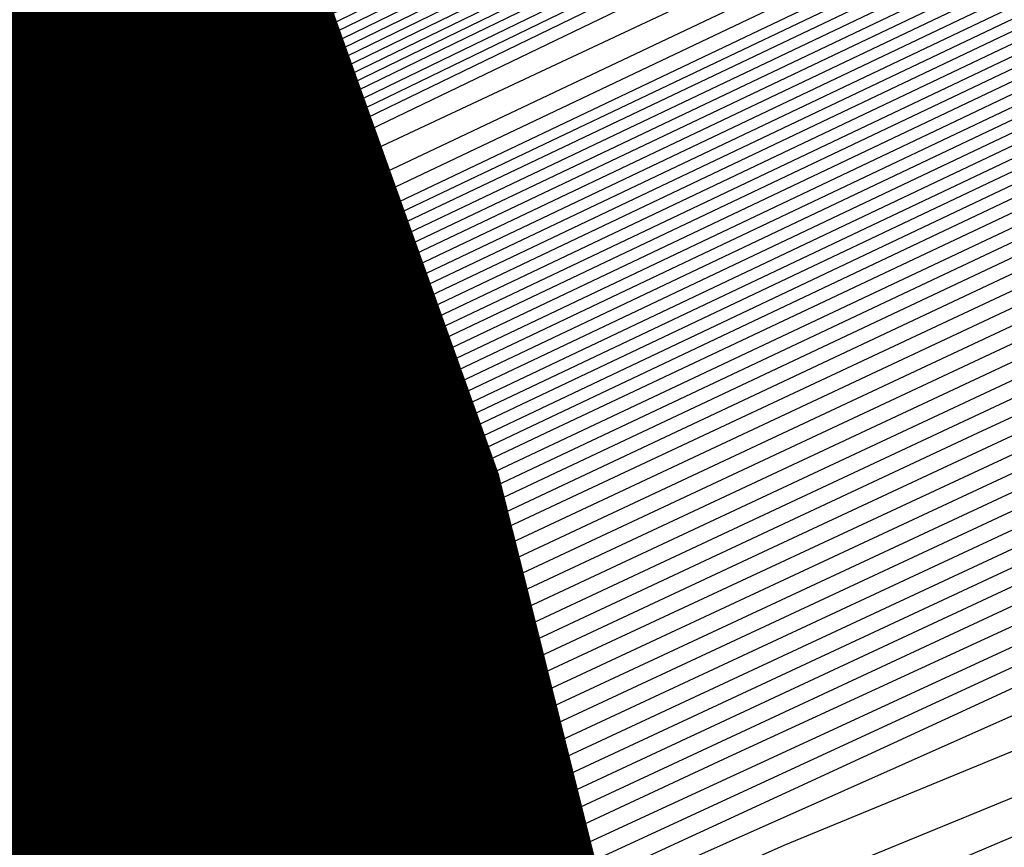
# Model space of a CAD drawing. Extents: x 3249832 to 3255657, y 13789405 to 13793316.
# Tile 422 of 656: x 3254723.71 to 3254725.39, y 13790590.14 to 13790591.56. Entities that reach past the tile are written whole.
import ezdxf

# ---------------------------------------------------------------- set-up
doc = ezdxf.new("R2010")
doc.units = 0
doc.header["$LTSCALE"] = 100
doc.header["$MEASUREMENT"] = 0
for name, color, linetype in [('GRATIO_CON', 10, 'CONTINUOUS'), ('GRATIO_ICON', 7, 'CONTINUOUS'), ('TARGETS_EAST', 7, 'CONTINUOUS')]:
    doc.layers.add(name, color=color, linetype=linetype)

# ---------------------------------------------------------------- blocks, each defined once
blk = doc.blocks.new('Gratio_032316_contours')
at = {"layer": 'GRATIO_CON', "color": 1, "linetype": 'Continuous', "flags": 128}
blk.add_lwpolyline([(3254642.139, 13790551.7053), (3254660.6124, 13790560.6687), (3254682.3072, 13790571.2723), (3254700.7352, 13790580.305), (3254711.0317, 13790585.3564), (3254714.825, 13790587.2199), (3254715.3665, 13790587.4896), (3254715.3659, 13790587.4937), (3254715.3657, 13790587.4969), (3254715.3666, 13790587.4975), (3254715.9081, 13790587.7572), (3254719.6861, 13790589.589), (3254729.9352, 13790594.5687), (3254748.2689, 13790603.4881), (3254769.8147, 13790614.0012), (3254788.079, 13790622.9777)], dxfattribs=at)
at = {"layer": 'GRATIO_CON', "color": 5, "linetype": 'Continuous', "flags": 128}
for points in [[(3254645.4599, 13790553.036), (3254663.069, 13790561.7623), (3254683.7862, 13790571.9554), (3254701.3959, 13790580.5965), (3254711.2365, 13790585.4241), (3254714.8618, 13790587.205), (3254715.3792, 13790587.4629), (3254715.3785, 13790587.4674), (3254715.3782, 13790587.4709), (3254715.379, 13790587.4719), (3254715.9133, 13790587.7279), (3254719.64, 13790589.5343), (3254729.7495, 13790594.4457), (3254747.8375, 13790603.2357), (3254769.1201, 13790613.5531), (3254787.2186, 13790622.2657)], [(3254649.9599, 13790555.2348), (3254666.4373, 13790563.4004), (3254685.823, 13790572.9383), (3254702.301, 13790581.0241), (3254711.5092, 13790585.5415), (3254714.9015, 13790587.208), (3254715.3856, 13790587.4496), (3254715.3848, 13790587.4542), (3254715.3844, 13790587.458), (3254715.3852, 13790587.4591), (3254715.9013, 13790587.7061), (3254719.4996, 13790589.4499), (3254729.2606, 13790594.1916), (3254746.7248, 13790602.6782), (3254767.2733, 13790612.6396), (3254784.7474, 13790621.0516)], [(3254645.8078, 13790553.0477), (3254654.4599, 13790557.4337), (3254669.8056, 13790565.0385), (3254687.8597, 13790573.9222), (3254703.2055, 13790581.4548), (3254711.7805, 13790585.6657), (3254714.9395, 13790587.2206), (3254715.3915, 13790587.4448), (3254715.8892, 13790587.6839), (3254719.3592, 13790589.3654), (3254728.7717, 13790593.9374), (3254745.612, 13790602.1206), (3254765.4264, 13790611.7261), (3254782.2763, 13790619.8376)], [(3254650.9146, 13790555.5543), (3254658.9599, 13790559.6325), (3254673.1739, 13790566.6765), (3254689.8966, 13790574.9051), (3254704.1107, 13790581.8824), (3254712.0533, 13790585.783), (3254714.9794, 13790587.2235), (3254715.3982, 13790587.4313), (3254715.8776, 13790587.6614), (3254719.2191, 13790589.2805), (3254728.2829, 13790593.683), (3254744.4993, 13790601.563), (3254763.5796, 13790610.8126), (3254779.8051, 13790618.6235)], [(3254649.0895, 13790554.2614), (3254654.3182, 13790556.9458), (3254657.5919, 13790558.6919), (3254661.1283, 13790560.5677), (3254667.9599, 13790564.0302), (3254679.9106, 13790569.9526), (3254693.9704, 13790576.8709), (3254705.921, 13790582.737), (3254712.5988, 13790586.0165), (3254715.0585, 13790587.2285), (3254715.4093, 13790587.4057), (3254715.4091, 13790587.4086), (3254715.4097, 13790587.4091), (3254715.4114, 13790587.4072), (3254715.8544, 13790587.617), (3254718.939, 13790589.1106), (3254727.3053, 13790593.1741), (3254742.2739, 13790600.4477), (3254759.8859, 13790608.9855), (3254774.8628, 13790616.1954)], [(3254652.9316, 13790556.1611), (3254659.0279, 13790559.2737), (3254662.7531, 13790561.2358), (3254666.2352, 13790563.0744), (3254672.4599, 13790566.2291), (3254683.2789, 13790571.5906), (3254696.0073, 13790577.8537), (3254706.8262, 13790583.1644), (3254712.8717, 13790586.1333), (3254715.0984, 13790587.2306), (3254715.416, 13790587.3911), (3254715.416, 13790587.3939), (3254715.4167, 13790587.3946), (3254715.4184, 13790587.393), (3254715.843, 13790587.5942), (3254718.799, 13790589.0255), (3254726.8166, 13790592.9197), (3254741.1612, 13790599.8901), (3254758.039, 13790608.072), (3254772.3917, 13790614.9813)], [(3254648.5889, 13790553.912), (3254656.7738, 13790558.0608), (3254663.7375, 13790561.6017), (3254667.9142, 13790563.7796), (3254671.342, 13790565.581), (3254676.9599, 13790568.4279), (3254686.6472, 13790573.2286), (3254698.0442, 13790578.8366), (3254707.7315, 13790583.5918), (3254713.1445, 13790586.2502), (3254715.1383, 13790587.2327), (3254715.4228, 13790587.3765), (3254715.4229, 13790587.3793), (3254715.4236, 13790587.3802), (3254715.4253, 13790587.3788), (3254715.8315, 13790587.5713), (3254718.659, 13790588.9404), (3254726.3278, 13790592.6653), (3254740.0485, 13790599.3324), (3254756.1922, 13790607.1585), (3254769.9205, 13790613.7673), (3254777.6832, 13790617.4194)], [(3254651.4104, 13790555.3035), (3254660.616, 13790559.9605), (3254668.4472, 13790563.9297), (3254673.0754, 13790566.3235), (3254676.4489, 13790568.0877), (3254681.4599, 13790570.6267), (3254690.0155, 13790574.8666), (3254700.0811, 13790579.8195), (3254708.6367, 13790584.0191), (3254713.4173, 13790586.367), (3254715.1783, 13790587.2348), (3254715.4296, 13790587.362), (3254715.4297, 13790587.3647), (3254715.4306, 13790587.3657), (3254715.4323, 13790587.3646), (3254715.8201, 13790587.5485), (3254718.5189, 13790588.8554), (3254725.8391, 13790592.4108), (3254738.9357, 13790598.7748), (3254754.3453, 13790606.2449), (3254767.4494, 13790612.5532), (3254774.8722, 13790616.0455)], [(3254647.5106, 13790553.2224), (3254657.0534, 13790558.0863), (3254668.3003, 13790563.7598), (3254677.8665, 13790568.5857), (3254683.3978, 13790571.4112), (3254686.6626, 13790573.101), (3254690.46, 13790575.0244), (3254696.7522, 13790578.1426), (3254704.1549, 13790581.7852), (3254710.4471, 13790584.8739), (3254713.963, 13790586.6006), (3254715.2582, 13790587.2389), (3254715.4431, 13790587.3328), (3254715.4435, 13790587.3354), (3254715.4445, 13790587.3367), (3254715.4462, 13790587.3361), (3254715.7971, 13790587.5028), (3254718.2389, 13790588.6852), (3254724.8615, 13790591.9019), (3254736.7103, 13790597.6595), (3254750.6516, 13790604.4179), (3254762.5071, 13790610.1251), (3254769.2501, 13790613.2977), (3254772.4608, 13790614.7267)], [(3254691.7695, 13790575.6077), (3254694.96, 13790577.2233), (3254700.1205, 13790579.7806), (3254706.1918, 13790582.7681), (3254711.3523, 13790585.3012), (3254714.2359, 13790586.7174), (3254715.2981, 13790587.241), (3254715.4499, 13790587.3183), (3254715.4504, 13790587.3208), (3254715.4515, 13790587.3223), (3254715.4532, 13790587.3219), (3254715.7857, 13790587.4799), (3254718.0989, 13790588.6002), (3254724.3728, 13790591.6475), (3254735.5976, 13790597.1019), (3254748.8048, 13790603.5044), (3254760.036, 13790608.911), (3254766.439, 13790611.9238), (3254769.587, 13790613.3281), (3254772.1591, 13790614.4553)], [(3254687.2858, 13790573.2417), (3254693.7202, 13790576.4989), (3254696.8763, 13790578.1144), (3254699.46, 13790579.4221), (3254703.4888, 13790581.4187), (3254708.2287, 13790583.751), (3254712.2575, 13790585.7286), (3254714.5087, 13790586.8342), (3254715.338, 13790587.2431), (3254715.4567, 13790587.3037), (3254715.4573, 13790587.3062), (3254715.4584, 13790587.3078), (3254715.4602, 13790587.3077), (3254715.7742, 13790587.4571), (3254717.9589, 13790588.5151), (3254723.884, 13790591.393), (3254734.4849, 13790596.5443), (3254746.9579, 13790602.5908), (3254757.5648, 13790607.6969), (3254763.628, 13790610.5499), (3254766.7132, 13790611.9296), (3254769.4468, 13790613.139), (3254773.8018, 13790615.1582)], [(3254691.9954, 13790575.5697), (3254698.8813, 13790579.0427), (3254701.9832, 13790580.621), (3254703.96, 13790581.621), (3254706.8571, 13790583.0567), (3254710.2655, 13790584.7338), (3254713.1627, 13790586.1559), (3254714.7816, 13790586.951), (3254715.378, 13790587.2452), (3254715.4634, 13790587.2891), (3254715.4641, 13790587.2915), (3254715.4654, 13790587.2933), (3254715.4671, 13790587.2935), (3254715.7628, 13790587.4342), (3254717.8189, 13790588.43), (3254723.3953, 13790591.1386), (3254733.3722, 13790595.9866), (3254745.1111, 13790601.6773), (3254755.0937, 13790606.4829), (3254760.817, 13790609.176), (3254763.8393, 13790610.531), (3254766.7345, 13790611.8227), (3254771.4153, 13790614)], [(3254687.5111, 13790573.2582), (3254701.4147, 13790580.2257), (3254709.2037, 13790584.1304), (3254712.1969, 13790585.6344), (3254712.96, 13790586.0188), (3254713.5937, 13790586.3332), (3254714.3394, 13790586.7008), (3254714.9737, 13790587.0132), (3254715.3288, 13790587.1891), (3254715.4606, 13790587.2552), (3254715.4811, 13790587.2651), (3254715.7399, 13790587.3885), (3254717.5388, 13790588.2599), (3254722.4177, 13790590.6297), (3254731.1468, 13790594.8713), (3254741.4174, 13790599.8502), (3254750.1514, 13790604.0547), (3254755.1949, 13790606.4282), (3254758.0917, 13790607.7338), (3254761.31, 13790609.19), (3254766.6422, 13790611.6836), (3254773.1773, 13790614.7751)], [(3254650.9017, 13790554.6653), (3254658.8371, 13790558.7771), (3254673.0892, 13790565.9887), (3254689.8746, 13790574.4203), (3254704.1484, 13790581.5711), (3254712.1263, 13790585.5666), (3254715.0665, 13790587.04), (3254715.4881, 13790587.251), (3254715.7284, 13790587.3657), (3254717.3988, 13790588.1749), (3254721.929, 13790590.3752), (3254730.0341, 13790594.3137), (3254739.5705, 13790598.9367), (3254747.6802, 13790602.8407), (3254752.3838, 13790605.0543), (3254755.2179, 13790606.3353), (3254758.5977, 13790607.8737), (3254764.2556, 13790610.5253), (3254771.1907, 13790613.8082)], [(3254652.1037, 13790555.2502), (3254659.8925, 13790559.2859), (3254673.8812, 13790566.3638), (3254690.3563, 13790574.639), (3254704.3657, 13790581.6567), (3254712.195, 13790585.5772), (3254715.0794, 13790587.0229), (3254715.4916, 13790587.2315), (3254715.4923, 13790587.2341), (3254715.4936, 13790587.2363), (3254715.4952, 13790587.2371), (3254715.717, 13790587.343), (3254717.2588, 13790588.0898), (3254721.4402, 13790590.1208), (3254728.9214, 13790593.7561), (3254737.7237, 13790598.0232), (3254745.2091, 13790601.6266), (3254749.5728, 13790603.6804), (3254752.344, 13790604.9367), (3254755.8855, 13790606.5574), (3254761.8691, 13790609.3671), (3254769.2041, 13790612.8413), (3254776.1088, 13790616.118)], [(3254650.5295, 13790554.2765), (3254653.3056, 13790555.8352), (3254660.9478, 13790559.7949), (3254674.6731, 13790566.7396), (3254690.838, 13790574.8591), (3254704.5835, 13790581.7451), (3254712.2651, 13790585.5926), (3254715.0949, 13790587.012), (3254715.4992, 13790587.2173), (3254715.4997, 13790587.2202), (3254715.5008, 13790587.2224), (3254715.5022, 13790587.2231), (3254715.7056, 13790587.3202), (3254717.1188, 13790588.0047), (3254720.9515, 13790589.8664), (3254727.8087, 13790593.1984), (3254735.8769, 13790597.1097), (3254742.7379, 13790600.4126), (3254746.7617, 13790602.3065), (3254749.4702, 13790603.5381), (3254753.1732, 13790605.2411), (3254759.4825, 13790608.2089), (3254767.2174, 13790611.8744), (3254774.4989, 13790615.3301)], [(3254653.0399, 13790555.5064), (3254655.7096, 13790557.0052), (3254663.0585, 13790560.8129), (3254676.257, 13790567.4911), (3254691.8012, 13790575.2992), (3254705.0188, 13790581.9215), (3254712.405, 13790585.6223), (3254715.1255, 13790586.9884), (3254715.5137, 13790587.187), (3254715.5139, 13790587.1907), (3254715.5149, 13790587.1935), (3254715.5162, 13790587.1948), (3254715.6827, 13790587.2745), (3254716.8387, 13790587.8346), (3254719.9739, 13790589.3575), (3254725.5832, 13790592.0832), (3254732.1832, 13790595.2826), (3254737.7956, 13790597.9844), (3254741.1396, 13790599.5586), (3254743.7225, 13790600.741), (3254747.7487, 13790602.6085), (3254754.7095, 13790605.8925), (3254763.2441, 13790609.9406), (3254771.2789, 13790613.7544)], [(3254692.2829, 13790575.5193), (3254705.2366, 13790582.0098), (3254712.4751, 13790585.6374), (3254715.1409, 13790586.9771), (3254715.5211, 13790587.1724), (3254715.5211, 13790587.1764), (3254715.522, 13790587.1793), (3254715.5233, 13790587.1807), (3254715.6712, 13790587.2517), (3254716.6987, 13790587.7496), (3254719.4852, 13790589.103), (3254724.4705, 13790591.5255), (3254730.3363, 13790594.3691), (3254735.3245, 13790596.7704), (3254738.3286, 13790598.1847), (3254740.8487, 13790599.3424), (3254745.0364, 13790601.2922), (3254752.3229, 13790604.7343), (3254761.2575, 13790608.9736), (3254769.6689, 13790612.9665), (3254775.8378, 13790615.8811)], [(3254677.8408, 13790568.2426), (3254692.7645, 13790575.7394), (3254705.4543, 13790582.0981), (3254712.5451, 13790585.6526), (3254715.1564, 13790586.9658), (3254715.5285, 13790587.1578), (3254715.5284, 13790587.1621), (3254715.5291, 13790587.1652), (3254715.5303, 13790587.1667), (3254715.6598, 13790587.2289), (3254716.5587, 13790587.6645), (3254718.9964, 13790588.8486), (3254723.3578, 13790590.9679), (3254728.4895, 13790593.4556), (3254732.8533, 13790595.5563), (3254735.5176, 13790596.8108), (3254737.9749, 13790597.9438), (3254742.3242, 13790599.9759), (3254749.9364, 13790603.5761), (3254759.2708, 13790608.0067), (3254768.0589, 13790612.1786), (3254774.5039, 13790615.224)], [(3254678.6327, 13790568.6184), (3254693.2462, 13790575.9595), (3254705.672, 13790582.1864), (3254712.6152, 13790585.6677), (3254715.1718, 13790586.9544), (3254715.5359, 13790587.1432), (3254715.5356, 13790587.1479), (3254715.5363, 13790587.151), (3254715.5373, 13790587.1526), (3254715.6484, 13790587.2061), (3254716.4187, 13790587.5794), (3254718.5077, 13790588.5941), (3254722.2451, 13790590.4102), (3254726.6426, 13790592.542), (3254730.3822, 13790594.3422), (3254732.7065, 13790595.4369), (3254735.101, 13790596.5452), (3254739.6119, 13790598.6596), (3254747.5498, 13790602.4179), (3254757.2842, 13790607.0398), (3254766.4489, 13790611.3907), (3254773.17, 13790614.5669)], [(3254680.2165, 13790569.3699), (3254694.2095, 13790576.3997), (3254706.1075, 13790582.363), (3254712.7553, 13790585.698), (3254715.2027, 13790586.9318), (3254715.5507, 13790587.114), (3254715.5501, 13790587.1193), (3254715.5505, 13790587.1228), (3254715.5514, 13790587.1245), (3254715.6255, 13790587.1605), (3254716.1386, 13790587.4093), (3254717.5302, 13790588.0852), (3254720.0197, 13790589.295), (3254722.9489, 13790590.715), (3254725.4399, 13790591.9141), (3254727.0844, 13790592.6891), (3254729.3534, 13790593.7481), (3254734.1874, 13790596.027), (3254742.7767, 13790600.1014), (3254753.3109, 13790605.106), (3254763.2289, 13790609.8149), (3254770.5022, 13790613.2526), (3254775.2309, 13790615.445)], [(3254681.0084, 13790569.7457), (3254694.6911, 13790576.6198), (3254706.3252, 13790582.4514), (3254712.8253, 13790585.7131), (3254715.2181, 13790586.9205), (3254715.5581, 13790587.0994), (3254715.5573, 13790587.105), (3254715.5577, 13790587.1086), (3254715.5585, 13790587.1105), (3254715.614, 13790587.1377), (3254715.9986, 13790587.3243), (3254717.0414, 13790587.8308), (3254718.907, 13790588.7373), (3254721.1021, 13790589.8014), (3254722.9687, 13790590.7), (3254724.2734, 13790591.3152), (3254726.4795, 13790592.3495), (3254731.4751, 13790594.7106), (3254740.3902, 13790598.9432), (3254751.3242, 13790604.1391), (3254761.6189, 13790609.027), (3254769.1683, 13790612.5955), (3254774.0756, 13790614.8726)], [(3254681.8003, 13790570.1215), (3254695.1728, 13790576.8399), (3254706.5429, 13790582.5397), (3254712.8954, 13790585.7283), (3254715.2336, 13790586.9092), (3254715.5655, 13790587.0848), (3254715.5646, 13790587.0908), (3254715.5648, 13790587.0945), (3254715.5655, 13790587.0964), (3254715.6026, 13790587.1149), (3254715.8586, 13790587.2392), (3254716.5526, 13790587.5763), (3254717.7943, 13790588.1797), (3254719.2552, 13790588.8879), (3254720.4976, 13790589.486), (3254721.4623, 13790589.9413), (3254723.6057, 13790590.9509), (3254728.7628, 13790593.3943), (3254738.0036, 13790597.785), (3254749.3376, 13790603.1722), (3254760.0089, 13790608.2391), (3254767.8344, 13790611.9384), (3254772.9202, 13790614.3002)], [(3254682.5923, 13790570.4972), (3254695.6546, 13790577.0593), (3254706.7614, 13790582.6258), (3254712.967, 13790585.7384), (3254715.2513, 13790586.8898), (3254715.5753, 13790587.0598), (3254715.5732, 13790587.0655), (3254715.5718, 13790587.0702), (3254715.5712, 13790587.0742), (3254715.5713, 13790587.0777), (3254715.5719, 13790587.0805), (3254715.5725, 13790587.0824), (3254715.5912, 13790587.0921), (3254715.7186, 13790587.1542), (3254716.0639, 13790587.3219), (3254716.6816, 13790587.6221), (3254717.4084, 13790587.9744), (3254718.0264, 13790588.2719), (3254718.6513, 13790588.5674), (3254720.7319, 13790589.5523), (3254726.0506, 13790592.078), (3254735.6171, 13790596.6268), (3254747.3509, 13790602.2053)], [(3254684.1761, 13790571.2487), (3254696.618, 13790577.4994), (3254707.1969, 13790582.802), (3254713.1074, 13790585.7679), (3254715.2826, 13790586.8659), (3254715.5906, 13790587.0293), (3254715.5881, 13790587.0358), (3254715.5865, 13790587.0411), (3254715.5857, 13790587.0455), (3254715.5857, 13790587.0491), (3254715.5862, 13790587.0517), (3254715.5868, 13790587.0533), (3254715.8668, 13790587.1867), (3254717.823, 13790588.1171), (3254723.1317, 13790590.6428), (3254732.719, 13790595.2041), (3254744.5101, 13790600.8106), (3254755.6802, 13790606.114), (3254763.9812, 13790610.0377), (3254769.4727, 13790612.5918), (3254772.7913, 13790614.058)], [(3254684.968, 13790571.6245), (3254697.0997, 13790577.7194), (3254707.4147, 13790582.8902), (3254713.1775, 13790585.7827), (3254715.2982, 13790586.854), (3254715.5983, 13790587.014), (3254715.5956, 13790587.0209), (3254715.5938, 13790587.0266), (3254715.5929, 13790587.0311), (3254715.5928, 13790587.0347), (3254715.5933, 13790587.0371), (3254715.5941, 13790587.0382), (3254715.8655, 13790587.1668), (3254717.7598, 13790588.067), (3254722.9002, 13790590.5119), (3254732.1888, 13790594.9308), (3254743.6448, 13790600.3775), (3254754.5666, 13790605.5623), (3254762.7944, 13790609.4506), (3254768.3357, 13790612.0281), (3254771.74, 13790613.536)], [(3254685.7599, 13790572.0002), (3254697.5813, 13790577.9395), (3254707.6325, 13790582.9783), (3254713.2477, 13790585.7974), (3254715.3139, 13790586.8421), (3254715.6059, 13790586.9987), (3254715.6031, 13790587.0061), (3254715.6012, 13790587.0121), (3254715.6002, 13790587.0168), (3254715.6, 13790587.0202), (3254715.6005, 13790587.0224), (3254715.6014, 13790587.0231), (3254715.8641, 13790587.1469), (3254717.6967, 13790588.0169), (3254722.6687, 13790590.3811), (3254731.6586, 13790594.6574), (3254742.7795, 13790599.9444), (3254753.4529, 13790605.0106), (3254761.6075, 13790608.8634), (3254767.1987, 13790611.4645), (3254770.6888, 13790613.014), (3254772.5688, 13790613.737)], [(3254686.5518, 13790572.376), (3254698.063, 13790578.1595), (3254707.8503, 13790583.0665), (3254713.3179, 13790585.8122), (3254715.3295, 13790586.8301), (3254715.6136, 13790586.9834), (3254715.6106, 13790586.9912), (3254715.6085, 13790586.9975), (3254715.6074, 13790587.0024), (3254715.6072, 13790587.0058), (3254715.6076, 13790587.0078), (3254715.6086, 13790587.008), (3254715.8627, 13790587.127), (3254717.6335, 13790587.9669), (3254722.4373, 13790590.2503), (3254731.1285, 13790594.3841), (3254741.9141, 13790599.5112), (3254752.3392, 13790604.4589), (3254760.4207, 13790608.2763), (3254766.0618, 13790610.9008), (3254769.6376, 13790612.4919), (3254771.5699, 13790613.2422)], [(3254688.1357, 13790573.1275), (3254699.0263, 13790578.5996), (3254708.2858, 13790583.2427), (3254713.4583, 13790585.8417), (3254715.3608, 13790586.8063), (3254715.6289, 13790586.9528), (3254715.6255, 13790586.9616), (3254715.6232, 13790586.9685), (3254715.6219, 13790586.9736), (3254715.6215, 13790586.977), (3254715.6219, 13790586.9785), (3254715.6231, 13790586.9779), (3254715.86, 13790587.0872), (3254717.5072, 13790587.8667), (3254721.9744, 13790589.9887), (3254730.0682, 13790593.8374), (3254740.1834, 13790598.645), (3254750.1119, 13790603.3555)], [(3254688.9276, 13790573.5033), (3254699.508, 13790578.8196), (3254708.5036, 13790583.3309), (3254713.5284, 13790585.8564), (3254715.3764, 13790586.7943), (3254715.6366, 13790586.9375), (3254715.633, 13790586.9467), (3254715.6306, 13790586.954), (3254715.6292, 13790586.9593), (3254715.6287, 13790586.9626), (3254715.6291, 13790586.9638), (3254715.6304, 13790586.9628), (3254715.8586, 13790587.0673), (3254717.444, 13790587.8166), (3254721.7429, 13790589.8578), (3254729.538, 13790593.5641), (3254739.3181, 13790598.2119), (3254748.9983, 13790602.8038)], [(3254689.7195, 13790573.8791), (3254699.9897, 13790579.0397), (3254708.7214, 13790583.419), (3254713.5986, 13790585.8712), (3254715.392, 13790586.7824), (3254715.6442, 13790586.9223), (3254715.6405, 13790586.9319), (3254715.638, 13790586.9394), (3254715.6364, 13790586.9449), (3254715.6358, 13790586.9482), (3254715.6363, 13790586.9492), (3254715.6377, 13790586.9477), (3254715.8573, 13790587.0474), (3254717.3809, 13790587.7665), (3254721.5114, 13790589.727), (3254729.0078, 13790593.2907), (3254738.4527, 13790597.7787), (3254747.8846, 13790602.2521)], [(3254690.5114, 13790574.2548), (3254700.4713, 13790579.2597), (3254708.9392, 13790583.5072), (3254713.6688, 13790585.8859), (3254715.4077, 13790586.7705), (3254715.6519, 13790586.907), (3254715.648, 13790586.917), (3254715.6453, 13790586.9249), (3254715.6437, 13790586.9305), (3254715.643, 13790586.9338), (3254715.6434, 13790586.9345), (3254715.6449, 13790586.9327), (3254715.8559, 13790587.0275), (3254717.3177, 13790587.7164), (3254721.28, 13790589.5962), (3254728.4777, 13790593.0174), (3254737.5874, 13790597.3456), (3254746.7709, 13790601.7004)], [(3254692.0952, 13790575.0064), (3254701.4347, 13790579.6998), (3254709.3748, 13790583.6834), (3254713.8091, 13790585.9154), (3254715.439, 13790586.7467), (3254715.6673, 13790586.8766), (3254715.6632, 13790586.8877), (3254715.661, 13790586.8953), (3254715.6608, 13790586.8982), (3254715.8536, 13790586.9865), (3254717.1914, 13790587.6161), (3254720.817, 13790589.3346), (3254727.4174, 13790592.4707), (3254735.8567, 13790596.4794), (3254744.5436, 13790600.597), (3254752.1128, 13790604.1664)], [(3254685.2199, 13790571.5024), (3254692.8871, 13790575.3821), (3254701.9163, 13790579.9198), (3254709.5925, 13790583.7716), (3254713.8793, 13790585.9301), (3254715.4546, 13790586.7347), (3254715.6749, 13790586.8612), (3254715.6706, 13790586.8725), (3254715.6682, 13790586.8802), (3254715.6682, 13790586.8829), (3254715.8522, 13790586.9665), (3254717.1283, 13790587.566), (3254720.5856, 13790589.2037), (3254726.8872, 13790592.1973), (3254734.9913, 13790596.0463), (3254743.4299, 13790600.0453), (3254750.9259, 13790603.5792)], [(3254686.2753, 13790572.0114), (3254693.679, 13790575.7579), (3254702.398, 13790580.1398), (3254709.8103, 13790583.8597), (3254713.9495, 13790585.9449), (3254715.4703, 13790586.7228), (3254715.6826, 13790586.8457), (3254715.6781, 13790586.8572), (3254715.6757, 13790586.8649), (3254715.6756, 13790586.8673), (3254715.851, 13790586.9463), (3254717.0652, 13790587.5158), (3254720.3542, 13790589.0728), (3254726.3571, 13790591.924), (3254734.126, 13790595.6131), (3254742.3163, 13790599.4936), (3254749.7391, 13790602.9921)], [(3254687.3306, 13790572.5204), (3254694.471, 13790576.1337), (3254702.8797, 13790580.3599), (3254710.0281, 13790583.9478), (3254714.0197, 13790585.9596), (3254715.486, 13790586.7106), (3254715.6904, 13790586.8298), (3254715.6861, 13790586.841), (3254715.6838, 13790586.8481), (3254715.6839, 13790586.8501), (3254715.8505, 13790586.9246), (3254717.0026, 13790587.4646), (3254720.1229, 13790588.9415), (3254725.827, 13790591.6505), (3254733.2607, 13790595.18), (3254741.2026, 13790598.9419), (3254748.5522, 13790602.4049)], [(3254689.4412, 13790573.5385), (3254696.0548, 13790576.8852), (3254703.843, 13790580.8), (3254710.4637, 13790584.1241), (3254714.1601, 13790585.9891), (3254715.5173, 13790586.6864), (3254715.7061, 13790586.798), (3254715.7019, 13790586.8086), (3254715.7, 13790586.8146), (3254715.7004, 13790586.8156), (3254715.8494, 13790586.8813), (3254716.8773, 13790587.3622), (3254719.6605, 13790588.6789), (3254724.7668, 13790591.1035), (3254731.53, 13790594.3137), (3254738.9753, 13790597.8385), (3254746.1785, 13790601.2307)], [(3254690.4965, 13790574.0475), (3254696.8467, 13790577.2609), (3254704.3247, 13790581.02), (3254710.6814, 13790584.2123), (3254714.2303, 13790586.0038), (3254715.533, 13790586.6743), (3254715.714, 13790586.7821), (3254715.7099, 13790586.7923), (3254715.7081, 13790586.7978), (3254715.7087, 13790586.7983), (3254715.8489, 13790586.8596), (3254716.8147, 13790587.311), (3254719.4293, 13790588.5476), (3254724.2367, 13790590.83), (3254730.6646, 13790593.8806), (3254737.8616, 13790597.2868), (3254744.9917, 13790600.6435)], [(3254691.5518, 13790574.5565), (3254697.6386, 13790577.6367), (3254704.8063, 13790581.24), (3254710.8992, 13790584.3004), (3254714.3004, 13790586.0185), (3254715.5487, 13790586.6622), (3254715.7218, 13790586.7662), (3254715.7178, 13790586.7761), (3254715.7162, 13790586.781), (3254715.7169, 13790586.7811), (3254715.8483, 13790586.838), (3254716.752, 13790587.2598), (3254719.198, 13790588.4163), (3254723.7066, 13790590.5565), (3254729.7993, 13790593.4474), (3254736.7479, 13790596.7351), (3254743.8048, 13790600.0564), (3254750.1441, 13790603.0095)], [(3254692.6071, 13790575.0655), (3254698.4305, 13790578.0125), (3254705.288, 13790581.4601), (3254711.117, 13790584.3885), (3254714.3706, 13790586.0332), (3254715.5644, 13790586.6501), (3254715.7297, 13790586.7503), (3254715.7257, 13790586.7599), (3254715.7243, 13790586.7643), (3254715.7252, 13790586.7639), (3254715.8478, 13790586.8163), (3254716.6894, 13790587.2086), (3254718.9668, 13790588.2849), (3254723.1765, 13790590.283), (3254728.934, 13790593.0143), (3254735.6343, 13790596.1835), (3254742.618, 13790599.4693), (3254749.0072, 13790602.4459)], [(3254691.7685, 13790574.5555), (3254694.7177, 13790576.0836), (3254700.0143, 13790578.764), (3254706.2512, 13790581.9005), (3254711.5522, 13790584.5659), (3254714.5103, 13790586.065), (3254715.5954, 13790586.6284), (3254715.7466, 13790586.7184), (3254715.8482, 13790586.7698), (3254716.5643, 13790587.1058), (3254718.5044, 13790588.0223), (3254722.1163, 13790589.7361), (3254727.2033, 13790592.148), (3254733.407, 13790595.0801), (3254740.2443, 13790598.295), (3254746.7332, 13790601.3185)], [(3254691.9524, 13790574.5689), (3254692.9705, 13790575.1405), (3254695.773, 13790576.5926), (3254700.8063, 13790579.1398), (3254706.7329, 13790582.1204), (3254711.7701, 13790584.6536), (3254714.5808, 13790586.0787), (3254715.6116, 13790586.6148), (3254715.755, 13790586.7009), (3254715.8477, 13790586.748), (3254716.5017, 13790587.0546), (3254718.2731, 13790587.891), (3254721.5863, 13790589.4626), (3254726.338, 13790591.7148), (3254732.2933, 13790594.5284), (3254739.0575, 13790597.7078), (3254745.5962, 13790600.7549)], [(3254692.5832, 13790574.7153), (3254693.0422, 13790574.9924), (3254693.0886, 13790575.0656), (3254693.2076, 13790575.1838), (3254694.1724, 13790575.7255), (3254696.8283, 13790577.1016), (3254701.5982, 13790579.5155), (3254707.2147, 13790582.3403), (3254711.9881, 13790584.7413), (3254714.6513, 13790586.0925), (3254715.6277, 13790586.6012), (3254715.7634, 13790586.6833), (3254715.8472, 13790586.7262), (3254716.4391, 13790587.0034), (3254718.0419, 13790587.7597), (3254721.0562, 13790589.1891), (3254725.4726, 13790591.2817), (3254731.1796, 13790593.9767), (3254737.8706, 13790597.1207), (3254744.4593, 13790600.1912), (3254749.6643, 13790602.5732)], [(3254692.5223, 13790574.6256), (3254693.8324, 13790575.3348), (3254694.3015, 13790575.6152), (3254694.3504, 13790575.6871), (3254694.4629, 13790575.7987), (3254695.3744, 13790576.3105), (3254697.8837, 13790577.6106), (3254702.3901, 13790579.8913), (3254707.6964, 13790582.5602), (3254712.2061, 13790584.8288), (3254714.7221, 13790586.1058), (3254715.6444, 13790586.587), (3254715.7723, 13790586.665), (3254715.8471, 13790586.7039), (3254716.3767, 13790586.9518), (3254717.8108, 13790587.6282), (3254720.5261, 13790588.9155), (3254724.6073, 13790590.8486), (3254730.066, 13790593.425), (3254736.6838, 13790596.5336), (3254743.3223, 13790599.6276), (3254748.6131, 13790602.0511)], [(3254692.5199, 13790574.5458), (3254694.97, 13790575.8408), (3254696.3308, 13790576.574), (3254696.8201, 13790576.8609), (3254696.8741, 13790576.93), (3254696.9733, 13790577.0286), (3254697.7783, 13790577.4805), (3254699.9943, 13790578.6287), (3254703.9739, 13790580.6428), (3254708.66, 13790582.9997), (3254712.6425, 13790585.0035), (3254714.8643, 13790586.1316), (3254715.6786, 13790586.5571), (3254715.7913, 13790586.6268), (3254715.848, 13790586.6577), (3254716.2527, 13790586.8476), (3254717.3489, 13790587.3648), (3254719.4661, 13790588.3683), (3254722.8766, 13790589.9822), (3254727.8386, 13790592.3216), (3254734.3101, 13790595.3593), (3254741.0483, 13790598.5002), (3254746.5107, 13790601.007)], [(3254690.7614, 13790573.5823), (3254693.6995, 13790575.131), (3254696.1939, 13790576.4485), (3254697.5799, 13790577.1935), (3254698.0794, 13790577.4837), (3254698.1359, 13790577.5514), (3254698.2286, 13790577.6435), (3254698.9803, 13790578.0655), (3254701.0496, 13790579.1377), (3254704.7659, 13790581.0185), (3254709.1418, 13790583.2195), (3254712.8607, 13790585.0908), (3254714.9354, 13790586.1445), (3254715.6957, 13790586.5422), (3254715.8008, 13790586.6077), (3254715.8484, 13790586.6346), (3254716.1906, 13790586.7956), (3254717.1179, 13790587.2331), (3254718.9361, 13790588.0947), (3254722.0113, 13790589.5491), (3254726.725, 13790591.7699), (3254733.1232, 13790594.7722), (3254739.9114, 13790597.9366), (3254745.4594, 13790600.485)], [(3254691.8891, 13790574.1408), (3254694.879, 13790575.7162), (3254697.4178, 13790577.0561), (3254698.8291, 13790577.8131), (3254699.3387, 13790578.1066), (3254699.3977, 13790578.1728), (3254699.4838, 13790578.2584), (3254700.1822, 13790578.6505), (3254702.1049, 13790579.6467), (3254705.5578, 13790581.3942), (3254709.6236, 13790583.4393), (3254713.0789, 13790585.1781), (3254715.0065, 13790586.1574), (3254715.7128, 13790586.5273), (3254715.8103, 13790586.5886), (3254715.8489, 13790586.6115), (3254716.1286, 13790586.7435), (3254716.887, 13790587.1013), (3254718.4061, 13790587.8211), (3254721.146, 13790589.1159), (3254725.6113, 13790591.2182), (3254731.9364, 13790594.185)], [(3254700.739, 13790578.8733), (3254701.3842, 13790579.2355), (3254703.1602, 13790580.1557), (3254706.3497, 13790581.7699), (3254710.1054, 13790583.6589), (3254713.2973, 13790585.2645), (3254715.0779, 13790586.1684), (3254715.7302, 13790586.5099), (3254715.8195, 13790586.5677), (3254715.8167, 13790586.5744), (3254715.8158, 13790586.5773), (3254715.8161, 13790586.5776), (3254715.8482, 13790586.5908), (3254716.0664, 13790586.6917), (3254716.656, 13790586.9696), (3254717.8761, 13790587.5475), (3254720.2806, 13790588.6828), (3254724.4976, 13790590.6665), (3254730.7495, 13790593.5979)], [(3254701.0893, 13790578.8791), (3254702.5767, 13790579.6718), (3254703.1167, 13790579.9751), (3254703.1831, 13790580.0372), (3254703.2495, 13790580.1032), (3254703.7881, 13790580.4056), (3254705.2708, 13790581.1738), (3254707.9336, 13790582.5214), (3254711.069, 13790584.0984), (3254713.7337, 13790585.4389), (3254715.2203, 13790586.1935), (3254715.7648, 13790586.4786), (3254715.8393, 13790586.5272), (3254715.8369, 13790586.5335), (3254715.8358, 13790586.5368), (3254715.8357, 13790586.538), (3254715.8493, 13790586.5443), (3254715.9424, 13790586.5876), (3254716.1941, 13790586.7062), (3254716.816, 13790587.0003), (3254718.55, 13790587.8165), (3254722.2703, 13790589.5631), (3254728.3759, 13790592.4236)], [(3254699.5972, 13790578.0569), (3254702.3132, 13790579.4867), (3254703.8259, 13790580.2913), (3254704.376, 13790580.5979), (3254704.4449, 13790580.6586), (3254704.5048, 13790580.7181), (3254704.9901, 13790580.9906), (3254706.3261, 13790581.6828), (3254708.7255, 13790582.8971), (3254711.5508, 13790584.3181), (3254713.952, 13790585.526), (3254715.2915, 13790586.206), (3254715.7822, 13790586.463), (3254715.8492, 13790586.507), (3254715.8469, 13790586.513), (3254715.8458, 13790586.5165), (3254715.8455, 13790586.5183), (3254715.8498, 13790586.521), (3254715.8804, 13790586.5355), (3254715.9632, 13790586.5745), (3254716.286, 13790586.7267), (3254717.6847, 13790587.3833), (3254721.1566, 13790589.0114), (3254727.189, 13790591.8365)], [(3254700.7768, 13790578.6421), (3254703.5371, 13790580.0944), (3254705.0751, 13790580.9109), (3254705.6353, 13790581.2207), (3254705.7067, 13790581.2801), (3254705.76, 13790581.333), (3254706.1921, 13790581.5756), (3254707.3814, 13790582.1918), (3254709.5175, 13790583.2728), (3254712.0326, 13790584.5379), (3254714.1702, 13790585.6132), (3254715.3627, 13790586.2185), (3254715.7995, 13790586.4474), (3254715.8591, 13790586.4866), (3254715.8571, 13790586.4921), (3254715.8561, 13790586.4954), (3254715.8558, 13790586.4971), (3254716.0291, 13790586.5789), (3254717.2419, 13790587.147), (3254720.5334, 13790588.689), (3254726.4243, 13790591.447), (3254733.3619, 13790594.6822)], [(3254698.6556, 13790577.4919), (3254701.9564, 13790579.2273), (3254704.7609, 13790580.702), (3254706.3242, 13790581.5304), (3254706.8946, 13790581.8436), (3254706.9685, 13790581.9015), (3254707.0152, 13790581.9479), (3254707.394, 13790582.1606), (3254708.4368, 13790582.7009), (3254710.3094, 13790583.6486), (3254712.5144, 13790584.7576), (3254714.3884, 13790585.7003), (3254715.4339, 13790586.231), (3254715.8168, 13790586.4317), (3254715.8691, 13790586.4661), (3254715.8673, 13790586.4709), (3254715.8666, 13790586.4736), (3254715.8666, 13790586.4746), (3254716.0343, 13790586.5527), (3254717.205, 13790587.0999), (3254720.3813, 13790588.5869), (3254726.0653, 13790591.2475), (3254732.7589, 13790594.3687)], [(3254700.911, 13790578.6089), (3254704.3155, 13790580.3977), (3254707.2087, 13790581.9173), (3254708.8226, 13790582.7696), (3254709.4132, 13790583.0892), (3254709.4922, 13790583.1444), (3254709.5257, 13790583.1778), (3254709.798, 13790583.3306), (3254710.5474, 13790583.7189), (3254711.8932, 13790584.4001), (3254713.478, 13790585.1973), (3254714.8247, 13790585.8755), (3254715.5759, 13790586.2579), (3254715.8513, 13790586.4026), (3254715.8897, 13790586.4263), (3254716.0452, 13790586.4993), (3254717.1314, 13790587.0056), (3254720.077, 13790588.3828), (3254725.3472, 13790590.8485), (3254731.553, 13790593.7418)], [(3254699.1029, 13790577.6187), (3254702.0388, 13790579.1675), (3254705.495, 13790580.9829), (3254708.4325, 13790582.525), (3254710.0718, 13790583.3891), (3254710.6725, 13790583.7121), (3254710.754, 13790583.7659), (3254710.781, 13790583.7927), (3254710.9999, 13790583.9156), (3254711.6027, 13790584.2279), (3254712.6852, 13790584.7758), (3254713.9598, 13790585.417), (3254715.0429, 13790585.9625), (3254715.6472, 13790586.27), (3254715.8688, 13790586.3861), (3254715.9002, 13790586.4045), (3254716.0503, 13790586.4733), (3254717.0945, 13790586.9586), (3254719.9249, 13790588.2807), (3254724.9882, 13790590.649), (3254730.95, 13790593.4284)], [(3254700.1865, 13790578.1548), (3254703.1665, 13790579.726), (3254706.6746, 13790581.568), (3254709.6564, 13790583.1326), (3254711.321, 13790584.0087), (3254711.9318, 13790584.3349), (3254712.0158, 13790584.3873), (3254712.0362, 13790584.4076), (3254712.2019, 13790584.5006), (3254712.658, 13790584.7369), (3254713.4771, 13790585.1515), (3254714.4416, 13790585.6367), (3254715.2612, 13790586.0495), (3254715.7184, 13790586.2822), (3254715.8859, 13790586.3706), (3254715.9089, 13790586.3857), (3254715.9087, 13790586.3872), (3254715.9095, 13790586.3868), (3254715.9111, 13790586.3845), (3254716.0564, 13790586.4474), (3254717.0585, 13790586.9111), (3254719.7731, 13790588.1784), (3254724.6292, 13790590.4494), (3254730.3471, 13790593.1149)], [(3254701.2702, 13790578.6908), (3254704.2942, 13790580.2845), (3254707.8541, 13790582.1532), (3254710.8802, 13790583.7402), (3254712.5702, 13790584.6282), (3254713.1911, 13790584.9578), (3254713.2776, 13790585.0087), (3254713.2914, 13790585.0225), (3254713.4039, 13790585.0856), (3254713.7133, 13790585.246), (3254714.269, 13790585.5272), (3254714.9234, 13790585.8564), (3254715.4795, 13790586.1365), (3254715.7897, 13790586.2944), (3254715.9033, 13790586.3543), (3254715.9191, 13790586.3645), (3254715.9192, 13790586.3653), (3254715.9202, 13790586.3644), (3254715.9222, 13790586.3617), (3254716.0619, 13790586.421), (3254717.0218, 13790586.864), (3254719.6211, 13790588.0763), (3254724.2702, 13790590.2499), (3254729.7441, 13790592.8014)], [(3254691.0121, 13790572.8429), (3254693.6234, 13790574.3309), (3254696.5687, 13790575.9783), (3254699.0297, 13790577.3495), (3254700.4885, 13790578.1685), (3254701.6296, 13790578.7987), (3254703.4376, 13790579.763), (3254706.5497, 13790581.4016), (3254710.2132, 13790583.3237), (3254713.3279, 13790584.9557), (3254715.0692, 13790585.8682), (3254715.7163, 13790586.2075), (3254715.8239, 13790586.264), (3254715.8528, 13790586.2788), (3254715.887, 13790586.296), (3254715.9164, 13790586.3105), (3254715.9334, 13790586.3181), (3254715.9409, 13790586.3194), (3254715.9444, 13790586.3161), (3254716.0728, 13790586.3683), (3254716.9484, 13790586.7696), (3254719.317, 13790587.8721), (3254723.5521, 13790589.8509), (3254728.5382, 13790592.1745)], [(3254691.9191, 13790573.2857), (3254694.5673, 13790574.7946), (3254697.5541, 13790576.465), (3254700.05, 13790577.8549), (3254701.523, 13790578.6809), (3254702.6327, 13790579.2936), (3254704.3365, 13790580.2023), (3254707.26, 13790581.7415), (3254710.7015, 13790583.5471), (3254713.6273, 13790585.0804), (3254715.2623, 13790585.9375), (3254715.8645, 13790586.2537), (3254715.9507, 13790586.2992), (3254715.9513, 13790586.2989), (3254715.9528, 13790586.2973), (3254715.9556, 13790586.2932), (3254716.0783, 13790586.3419), (3254716.9117, 13790586.7225), (3254719.1649, 13790587.7699), (3254723.1931, 13790589.6514), (3254727.9352, 13790591.8611)], [(3254691.1289, 13790572.7074), (3254692.8262, 13790573.7285), (3254695.5111, 13790575.2584), (3254698.5396, 13790576.9517), (3254701.0703, 13790578.3603), (3254702.5566, 13790579.1927), (3254703.629, 13790579.7849), (3254705.2126, 13790580.6296), (3254707.9188, 13790582.0544), (3254711.1043, 13790583.7259), (3254713.8124, 13790585.1457), (3254715.3255, 13790585.9397), (3254715.8827, 13790586.2333), (3254715.9621, 13790586.2761), (3254715.9625, 13790586.2763), (3254715.9639, 13790586.2747), (3254715.9669, 13790586.2704), (3254716.0838, 13790586.3155), (3254716.875, 13790586.6753), (3254719.0129, 13790587.6678), (3254722.8341, 13790589.4518), (3254727.3323, 13790591.5476)], [(3254692.0127, 13790573.1362), (3254693.7333, 13790574.1713), (3254696.455, 13790575.7221), (3254699.525, 13790577.4384), (3254702.0906, 13790578.8657), (3254703.5901, 13790579.7046), (3254704.6253, 13790580.2762), (3254706.0887, 13790581.057), (3254708.5775, 13790582.3673), (3254711.5071, 13790583.9048), (3254713.9975, 13790585.2109), (3254715.3888, 13790585.942), (3254715.9008, 13790586.2129), (3254715.9735, 13790586.2531), (3254715.9737, 13790586.2537), (3254715.975, 13790586.2522), (3254715.9781, 13790586.2475), (3254716.0893, 13790586.2892), (3254716.8383, 13790586.6281), (3254718.8608, 13790587.5657), (3254722.4751, 13790589.2523), (3254726.7293, 13790591.2342), (3254730.3544, 13790592.9064)], [(3254692.5237, 13790573.0777), (3254692.8909, 13790573.3927), (3254693.7803, 13790573.994), (3254695.5475, 13790575.0569), (3254698.3428, 13790576.6495), (3254701.4959, 13790578.4118), (3254704.1312, 13790579.8766), (3254705.6573, 13790580.7284), (3254706.6179, 13790581.2589), (3254707.8409, 13790581.9116), (3254709.8949, 13790582.9932), (3254712.3127, 13790584.2624), (3254714.3677, 13790585.3414), (3254715.5154, 13790585.9462), (3254715.9384, 13790586.1699), (3254716.0007, 13790586.1996), (3254716.0998, 13790586.236), (3254716.7645, 13790586.534), (3254718.5565, 13790587.3616), (3254721.7569, 13790588.8533), (3254725.5234, 13790590.6072), (3254728.7326, 13790592.0876)], [(3254702.4813, 13790578.8985), (3254705.1516, 13790580.382), (3254706.6909, 13790581.2403), (3254707.6142, 13790581.7502), (3254708.717, 13790582.339), (3254710.5537, 13790583.3061), (3254712.7155, 13790584.4412), (3254714.5528, 13790585.4066), (3254715.5787, 13790585.9484), (3254715.9566, 13790586.1493), (3254716.0125, 13790586.176), (3254716.1056, 13790586.2094), (3254716.728, 13790586.4867), (3254718.4045, 13790587.2595), (3254721.3979, 13790588.6538), (3254724.9204, 13790590.2938), (3254727.9217, 13790591.6781)], [(3254700.2305, 13790577.577), (3254703.4667, 13790579.3852), (3254706.1719, 13790580.8874), (3254707.7245, 13790581.7521), (3254708.6106, 13790582.2416), (3254709.5931, 13790582.7663), (3254711.2124, 13790583.619), (3254713.1183, 13790584.6201), (3254714.7379, 13790585.4718), (3254715.642, 13790585.9507), (3254715.9748, 13790586.1288), (3254716.0242, 13790586.1525), (3254716.1114, 13790586.1827), (3254716.6914, 13790586.4394), (3254718.2526, 13790587.1573), (3254721.0389, 13790588.4543), (3254724.3174, 13790589.9803), (3254727.1107, 13790591.2687)], [(3254701.1744, 13790578.0407), (3254704.4521, 13790579.8719), (3254707.1922, 13790581.3929), (3254708.7581, 13790582.264), (3254709.6069, 13790582.7329), (3254710.4692, 13790583.1937), (3254711.8711, 13790583.9319), (3254713.5211, 13790584.7989), (3254714.923, 13790585.5371), (3254715.7052, 13790585.9529), (3254715.993, 13790586.1082), (3254716.0359, 13790586.1289), (3254716.1172, 13790586.156), (3254716.6549, 13790586.3921), (3254718.1006, 13790587.0552), (3254720.6799, 13790588.2547), (3254723.7145, 13790589.6669), (3254726.2998, 13790590.8593), (3254727.7982, 13790591.5265)], [(3254703.0621, 13790578.9681), (3254706.423, 13790580.8453), (3254709.2328, 13790582.4037), (3254710.8252, 13790583.2878), (3254711.5995, 13790583.7155), (3254712.2214, 13790584.0483), (3254713.1886, 13790584.5577), (3254714.3269, 13790585.1559), (3254715.2941, 13790585.6652), (3254715.8336, 13790585.9524), (3254716.0313, 13790586.0613), (3254716.0585, 13790586.0801), (3254716.0583, 13790586.0819), (3254716.0598, 13790586.0806), (3254716.0634, 13790586.0753), (3254716.133, 13790586.0953), (3254716.5847, 13790586.2924), (3254717.7979, 13790586.8485), (3254719.9623, 13790587.855), (3254722.5086, 13790589.0399), (3254724.678, 13790590.0404), (3254725.9429, 13790590.6036), (3254726.702, 13790590.9159), (3254727.5851, 13790591.2734)], [(3254710.2531, 13790582.9091), (3254711.8588, 13790583.7997), (3254712.5958, 13790584.2069), (3254713.0975, 13790584.4757), (3254713.8473, 13790584.8706), (3254714.7299, 13790585.3343), (3254715.4797, 13790585.7292), (3254715.898, 13790585.9519), (3254716.0513, 13790586.0363), (3254716.0726, 13790586.0508), (3254716.0729, 13790586.0522), (3254716.0746, 13790586.0509), (3254716.0782, 13790586.046), (3254716.1413, 13790586.0642), (3254716.5498, 13790586.2423), (3254717.6467, 13790586.7451), (3254719.6035, 13790587.6551), (3254721.9057, 13790588.7264), (3254723.867, 13790589.631), (3254725.0153, 13790590.1422), (3254725.7337, 13790590.4384), (3254726.6191, 13790590.7994), (3254728.1014, 13790591.4258)], [(3254711.2735, 13790583.4146), (3254712.8924, 13790584.3116), (3254713.5921, 13790584.6982), (3254713.9736, 13790584.903), (3254714.5061, 13790585.1835), (3254715.1328, 13790585.5128), (3254715.6653, 13790585.7932), (3254715.9624, 13790585.9513), (3254716.0713, 13790586.0113), (3254716.0867, 13790586.0216), (3254716.0874, 13790586.0225), (3254716.0894, 13790586.0212), (3254716.093, 13790586.0168), (3254716.1496, 13790586.033), (3254716.5148, 13790586.1922), (3254717.4954, 13790586.6417), (3254719.2447, 13790587.4552), (3254721.3027, 13790588.4128), (3254723.0561, 13790589.2215), (3254724.0877, 13790589.6807), (3254724.7653, 13790589.9609), (3254725.6531, 13790590.3253), (3254727.1525, 13790590.9606)], [(3254718.8859, 13790587.2553), (3254720.6998, 13790588.0993), (3254722.2452, 13790588.8121), (3254723.1601, 13790589.2193), (3254723.797, 13790589.4834), (3254724.6871, 13790589.8513), (3254726.2037, 13790590.4955), (3254728.0876, 13790591.2917)]]:
    blk.add_lwpolyline(points, dxfattribs=at)
at = {"layer": 'GRATIO_ICON', "color": 7, "linetype": 'Continuous', "flags": 128}
for points in [[(3254652.4307, 13790556.1481), (3254656.0215, 13790558.061), (3254663.4599, 13790561.8314), (3254676.5423, 13790568.3146), (3254691.9335, 13790575.888), (3254705.0159, 13790582.3099), (3254712.3263, 13790585.9001), (3254715.0195, 13790587.2261), (3254715.4051, 13790587.4175), (3254715.8661, 13790587.6387), (3254719.079, 13790589.1955), (3254727.7941, 13790593.4286), (3254743.3866, 13790601.0054), (3254761.7327, 13790609.8991), (3254777.334, 13790617.4094)], [(3254645.557, 13790552.2637), (3254654.2319, 13790556.6949), (3254664.4581, 13790561.8601), (3254673.1568, 13790566.2577), (3254678.2366, 13790568.8673), (3254681.5558, 13790570.5944), (3254685.96, 13790572.8256), (3254693.3838, 13790576.5046), (3254702.118, 13790580.8023), (3254709.5419, 13790584.4465), (3254713.6902, 13790586.4838), (3254715.2182, 13790587.2369), (3254715.4363, 13790587.3474), (3254715.4366, 13790587.35), (3254715.4375, 13790587.3512), (3254715.4393, 13790587.3504), (3254715.8086, 13790587.5256), (3254718.3789, 13790588.7703), (3254725.3503, 13790592.1564), (3254737.823, 13790598.2172), (3254752.4985, 13790605.3314), (3254764.9782, 13790611.3391), (3254772.0611, 13790614.6716)], [(3254683.6689, 13790571.3585), (3254696.7051, 13790577.8977), (3254704.0425, 13790581.5866), (3254707.09, 13790583.1278), (3254708.46, 13790583.82), (3254710.2254, 13790584.695), (3254712.3024, 13790585.7173), (3254714.0678, 13790586.5839), (3254715.0544, 13790587.0684), (3254715.4179, 13790587.2476), (3254715.4702, 13790587.2747), (3254715.471, 13790587.2769), (3254715.4723, 13790587.2788), (3254715.4741, 13790587.2793), (3254715.7513, 13790587.4114), (3254717.6788, 13790588.345), (3254722.9065, 13790590.8841), (3254732.2595, 13790595.429), (3254743.2642, 13790600.7638), (3254752.6225, 13790605.2688)], [(3254651.7847, 13790554.8915), (3254654.5076, 13790556.4202), (3254662.0031, 13790560.3039), (3254675.4651, 13790567.1153), (3254691.3196, 13790575.0792), (3254704.8011, 13790581.8331), (3254712.335, 13790585.6071), (3254715.1101, 13790586.9997), (3254715.5062, 13790587.2016), (3254715.5066, 13790587.205), (3254715.5077, 13790587.2076), (3254715.5092, 13790587.2088), (3254715.6941, 13790587.2973), (3254716.9787, 13790587.9197), (3254720.4627, 13790589.6119), (3254726.696, 13790592.6408), (3254734.03, 13790596.1961), (3254740.2668, 13790599.1985), (3254743.9507, 13790600.9325), (3254746.5964, 13790602.1395), (3254750.4609, 13790603.9248), (3254757.096, 13790607.0507), (3254765.2308, 13790610.9075), (3254772.8889, 13790614.5422)], [(3254679.4246, 13790568.9942), (3254693.7278, 13790576.1796), (3254705.8897, 13790582.2747), (3254712.6852, 13790585.6828), (3254715.1872, 13790586.9431), (3254715.5433, 13790587.1286), (3254715.5429, 13790587.1336), (3254715.5434, 13790587.1369), (3254715.5444, 13790587.1386), (3254715.6369, 13790587.1833), (3254716.2787, 13790587.4944), (3254718.0189, 13790588.3397), (3254721.1324, 13790589.8526), (3254724.7958, 13790591.6285), (3254727.911, 13790593.1282), (3254729.8955, 13790594.063), (3254732.2272, 13790595.1466), (3254736.8996, 13790597.3433), (3254745.1633, 13790601.2597), (3254755.2975, 13790606.0729), (3254764.8389, 13790610.6028), (3254771.8361, 13790613.9098)], [(3254683.3842, 13790570.8729), (3254696.1363, 13790577.2794), (3254706.9791, 13790582.7139), (3254713.0372, 13790585.7532), (3254715.2669, 13790586.8778), (3254715.5829, 13790587.0446), (3254715.5806, 13790587.0506), (3254715.5791, 13790587.0557), (3254715.5784, 13790587.0599), (3254715.8668, 13790587.2007), (3254717.8851, 13790588.1638), (3254723.3626, 13790590.7721), (3254733.249, 13790595.477), (3254745.3755, 13790601.2437), (3254756.7939, 13790606.6657), (3254765.1681, 13790610.6249), (3254770.6097, 13790613.1555), (3254773.8425, 13790614.5801)], [(3254687.3437, 13790572.7518), (3254698.5447, 13790578.3795), (3254708.0681, 13790583.1546), (3254713.3881, 13790585.8269), (3254715.3451, 13790586.8182), (3254715.6212, 13790586.9681), (3254715.6181, 13790586.9764), (3254715.6159, 13790586.983), (3254715.6147, 13790586.988), (3254715.6143, 13790586.9914), (3254715.6148, 13790586.9931), (3254715.6159, 13790586.993), (3254715.8614, 13790587.1071), (3254717.5703, 13790587.9168), (3254722.2058, 13790590.1195), (3254730.5983, 13790594.1107), (3254741.0488, 13790599.0781), (3254751.2256, 13790603.9072), (3254759.2338, 13790607.6892), (3254764.9248, 13790610.3372), (3254768.5864, 13790611.9699), (3254770.5711, 13790612.7474), (3254771.4904, 13790612.9949)], [(3254691.3033, 13790574.6306), (3254700.953, 13790579.4797), (3254709.157, 13790583.5953), (3254713.739, 13790585.9006), (3254715.4233, 13790586.7586), (3254715.6595, 13790586.8917), (3254715.6555, 13790586.9022), (3254715.6527, 13790586.9104), (3254715.6509, 13790586.9161), (3254715.6502, 13790586.9194), (3254715.6506, 13790586.9199), (3254715.6522, 13790586.9176), (3254715.8545, 13790587.0076), (3254717.2545, 13790587.6664), (3254721.0485, 13790589.4654), (3254727.9475, 13790592.744), (3254736.722, 13790596.9125), (3254745.6573, 13790601.1487)], [(3254688.3859, 13790573.0294), (3254695.2629, 13790576.5094), (3254703.3613, 13790580.5799), (3254710.2459, 13790584.036), (3254714.0899, 13790585.9743), (3254715.5017, 13790586.6985), (3254715.6983, 13790586.8139), (3254715.694, 13790586.8248), (3254715.6919, 13790586.8313), (3254715.6921, 13790586.8328), (3254715.8499, 13790586.903), (3254716.9399, 13790587.4134), (3254719.8917, 13790588.8102), (3254725.2969, 13790591.377), (3254732.3953, 13790594.7468), (3254740.0889, 13790598.3902), (3254747.3654, 13790601.8178)], [(3254690.5665, 13790573.9705), (3254693.6624, 13790575.5746), (3254699.2224, 13790578.3883), (3254705.7695, 13790581.6806), (3254711.3343, 13790584.4782), (3254714.4398, 13790586.0512), (3254715.5792, 13790586.642), (3254715.7382, 13790586.736), (3254715.8487, 13790586.7915), (3254716.6269, 13790587.157), (3254718.7356, 13790588.1536), (3254722.6464, 13790590.0095), (3254728.0686, 13790592.5811), (3254734.5206, 13790595.6318), (3254741.4312, 13790598.8821), (3254747.8702, 13790601.8822)], [(3254691.3403, 13790573.9607), (3254693.7462, 13790575.2332), (3254695.0816, 13790575.9544), (3254695.5608, 13790576.2381), (3254695.6123, 13790576.3085), (3254695.7181, 13790576.4136), (3254696.5764, 13790576.8955), (3254698.939, 13790578.1197), (3254703.182, 13790580.267), (3254708.1782, 13790582.7799), (3254712.4243, 13790584.9162), (3254714.7932, 13790586.1187), (3254715.6615, 13790586.5721), (3254715.7818, 13790586.6459), (3254715.8476, 13790586.6808), (3254716.3147, 13790586.8997), (3254717.5799, 13790587.4965), (3254719.9961, 13790588.6419), (3254723.742, 13790590.4154), (3254728.9523, 13790592.8733), (3254735.4969, 13790595.9464), (3254742.1853, 13790599.0639), (3254747.5619, 13790601.5291)], [(3254701.3275, 13790579.0522), (3254701.8574, 13790579.3522), (3254701.9213, 13790579.4157), (3254701.9943, 13790579.4882), (3254702.5862, 13790579.8206), (3254704.2155, 13790580.6648), (3254707.1417, 13790582.1457), (3254710.5872, 13790583.8786), (3254713.5155, 13790585.3517), (3254715.1491, 13790586.181), (3254715.7475, 13790586.4943), (3254715.8294, 13790586.5475), (3254715.8268, 13790586.5539), (3254715.8258, 13790586.5571), (3254715.8259, 13790586.5578), (3254715.8488, 13790586.5675), (3254716.0044, 13790586.6397), (3254716.4251, 13790586.8379), (3254717.3461, 13790587.2739), (3254719.4153, 13790588.2496), (3254723.384, 13790590.1148), (3254729.5627, 13790593.0108)], [(3254699.7833, 13790578.0504), (3254703.1359, 13790579.8125), (3254705.9848, 13790581.3097), (3254707.5734, 13790582.15), (3254708.1539, 13790582.4664), (3254708.2303, 13790582.523), (3254708.2705, 13790582.5628), (3254708.596, 13790582.7456), (3254709.4921, 13790583.2099), (3254711.1013, 13790584.0243), (3254712.9962, 13790584.9773), (3254714.6066, 13790585.7875), (3254715.5051, 13790586.2435), (3254715.8341, 13790586.416), (3254715.8791, 13790586.4455), (3254715.8776, 13790586.4496), (3254715.877, 13790586.4518), (3254715.8774, 13790586.4522), (3254716.0395, 13790586.5265), (3254717.1682, 13790587.0528), (3254720.2291, 13790588.4848), (3254725.7062, 13790591.048), (3254732.1559, 13790594.0553)], [(3254702.3539, 13790579.2269), (3254705.422, 13790580.843), (3254709.0337, 13790582.7384), (3254712.1041, 13790584.3479), (3254713.8194, 13790585.2478), (3254714.4504, 13790585.5806), (3254714.5394, 13790585.6302), (3254714.5467, 13790585.6374), (3254714.6058, 13790585.6706), (3254714.7686, 13790585.755), (3254715.061, 13790585.9029), (3254715.4052, 13790586.0761), (3254715.6977, 13790586.2234), (3254715.8609, 13790586.3065), (3254715.9208, 13790586.338), (3254715.9293, 13790586.3432), (3254715.9297, 13790586.3434), (3254715.931, 13790586.3421), (3254715.9333, 13790586.3389), (3254716.0673, 13790586.3947), (3254716.9851, 13790586.8168), (3254719.469, 13790587.9742), (3254723.9112, 13790590.0504), (3254729.1411, 13790592.488)], [(3254692.019, 13790572.9713), (3254692.8965, 13790573.5651), (3254694.6404, 13790574.6141), (3254697.3989, 13790576.1858), (3254700.5104, 13790577.9251), (3254703.1109, 13790579.3712), (3254704.6237, 13790580.2165), (3254705.6216, 13790580.7676), (3254706.9648, 13790581.4843), (3254709.2362, 13790582.6803), (3254711.9099, 13790584.0836), (3254714.1826, 13790585.2761), (3254715.4522, 13790585.944), (3254715.9201, 13790586.1905), (3254715.989, 13790586.2232), (3254716.094, 13790586.2627), (3254716.801, 13790586.5812), (3254718.7085, 13790587.4638), (3254722.1159, 13790589.0529), (3254726.1263, 13790590.9207), (3254729.5435, 13790592.497)], [(3254702.1182, 13790578.5044), (3254705.4376, 13790580.3586), (3254708.2125, 13790581.8983), (3254709.7916, 13790582.7759), (3254710.6032, 13790583.2242), (3254711.3453, 13790583.621), (3254712.5299, 13790584.2448), (3254713.924, 13790584.9774), (3254715.1086, 13790585.6012), (3254715.7695, 13790585.9526), (3254716.0127, 13790586.0838), (3254716.0494, 13790586.1009), (3254716.1245, 13790586.1255), (3254716.6194, 13790586.3423), (3254717.949, 13790586.9519), (3254720.321, 13790588.0549), (3254723.1115, 13790589.3534), (3254725.4889, 13790590.4498), (3254726.8706, 13790591.0651), (3254727.6703, 13790591.3934)]]:
    blk.add_lwpolyline(points, dxfattribs=at)

msp = doc.modelspace()

# ---------------------------------------------------------------- linework, layer by layer
at = {"layer": 'TARGETS_EAST', "color": 1, "const_width": 2.5}
msp.add_lwpolyline([(3254706.2075, 13790587.8749, 1), (3254723.7075, 13790587.8749, 1)], format="xyb", close=True, dxfattribs=at)

# ---------------------------------------------------------------- block references
at = {"layer": 'TARGETS_EAST'}
msp.add_blockref('Gratio_032316_contours', (0, 0), dxfattribs=at)

doc.saveas('drawing.dxf')
